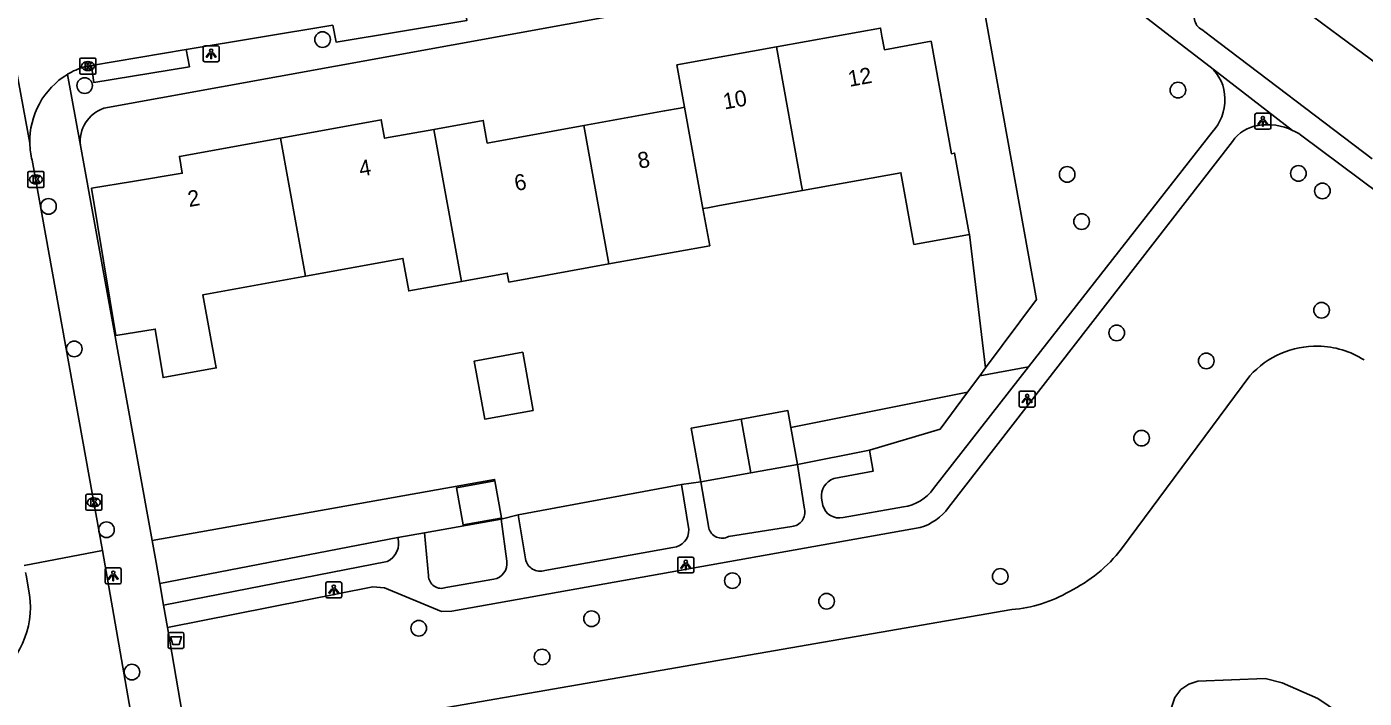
# Model space of a CAD drawing. Extents: x 157793 to 159380, y 380882 to 382313.
# Drawn here: x 158800.5 to 158884.3, y 381458.6 to 381500.6 of the extents above; entities that cross this region are included whole.
import ezdxf

# ---------------------------------------------------------------- set-up
doc = ezdxf.new("R2010")
doc.units = 0
for name, color, linetype in [('IMGEO_Afvalbak', 7, 'Continuous'), ('IMGEO_Boom', 7, 'Continuous'), ('IMGEO_Damwand', 7, 'Continuous'), ('IMGEO_Grasland_overig', 7, 'Continuous'), ('IMGEO_Groenvoorziening', 7, 'Continuous'), ('IMGEO_Hek', 7, 'Continuous'), ('IMGEO_Kolk', 7, 'Continuous'), ('IMGEO_Lichtpunt', 7, 'Continuous'), ('IMGEO_Pand', 7, 'Continuous'), ('IMGEO_Pand_nummerreeks', 7, 'Continuous'), ('IMGEO_Rijbaan_lokaal_open', 7, 'Continuous'), ('IMGEO_Voetpad_halfverhard', 7, 'Continuous'), ('IMGEO_Voetpad_open', 7, 'Continuous'), ('IMGEO_Waterloop', 7, 'Continuous')]:
    doc.layers.add(name, color=color, linetype=linetype)

msp = doc.modelspace()

# ---------------------------------------------------------------- linework, layer by layer
at = {"layer": 'IMGEO_Afvalbak'}
for p, q in [((158809.387, 381461.779), (158809.387, 381462.579)), ((158809.387, 381462.579), (158809.387, 381461.779)), ((158809.487, 381462.679), (158810.277, 381462.679)), ((158810.277, 381462.679), (158809.487, 381462.679)), ((158810.377, 381462.579), (158810.377, 381461.779)), ((158810.377, 381461.779), (158810.377, 381462.579)), ((158810.277, 381461.679), (158809.487, 381461.679)), ((158809.487, 381461.679), (158810.277, 381461.679))]:
    msp.add_line(p, q, dxfattribs=at)
msp.add_lwpolyline([(158809.53, 381462.393), (158810.234, 381462.393), (158810.085, 381461.923), (158809.679, 381461.923), (158809.53, 381462.393)], dxfattribs=at)
for centre, start, end in [((158809.487, 381462.579), 90, 180), ((158809.487, 381462.579), 90, 180), ((158810.277, 381462.579), 0, 90), ((158810.277, 381462.579), 360, 90), ((158809.487, 381461.779), 180, 270), ((158809.487, 381461.779), 180, 270), ((158810.277, 381461.779), 270, 0), ((158810.277, 381461.779), 270, 0)]:
    msp.add_arc(centre, 0.1, start, end, dxfattribs=at)
at = {"layer": 'IMGEO_Boom'}
for centre in [(158819.055, 381499.788), (158804.162, 381496.907), (158872.611, 381496.623), (158865.674, 381491.347), (158880.15, 381491.409), (158881.652, 381490.311), (158801.898, 381489.347), (158866.58, 381488.392), (158881.599, 381482.845), (158868.774, 381481.427), (158803.509, 381480.424), (158874.383, 381479.672), (158870.333, 381474.838), (158805.529, 381469.107), (158861.486, 381466.182), (158844.713, 381465.917), (158850.61, 381464.628), (158835.896, 381463.537), (158825.077, 381462.938), (158832.795, 381461.139), (158807.117, 381460.197)]:
    msp.add_circle(centre, 0.489, dxfattribs=at)
at = {"layer": 'IMGEO_Damwand'}
for points in [[(158869.082, 381467.902), (158877.108, 381478.738)], [(158818.216, 381453.615), (158826.349, 381457.898), (158862.209, 381464.103)]]:
    msp.add_lwpolyline(points, dxfattribs=at)
for centre, radius, start, end in [((158881.31, 381474.935), 5.667, 89.16206, 137.85658), ((158881.266, 381474.964), 5.639, 57.78, 88.71203), ((158861.515, 381473.867), 9.635, 296.50926, 321.74975), ((158861.47, 381472.703), 8.632, 274.90893, 300.22733)]:
    msp.add_arc(centre, radius, start, end, dxfattribs=at)
at = {"layer": 'IMGEO_Grasland_overig'}
for points in [[(158848.377, 381475.498), (158859.429, 381477.708)], [(158859.429, 381477.708), (158857.713, 381475.395), (158853.289, 381474.079)], [(158829.839, 381472.157), (158829.821, 381472.256), (158808.389, 381468.427)], [(158825.434, 381468.906), (158830.227, 381469.773)], [(158830.227, 381469.773), (158830.217, 381469.833)], [(158808.864, 381465.737), (158823.76, 381468.618)]]:
    msp.add_lwpolyline(points, dxfattribs=at)
at = {"layer": 'IMGEO_Groenvoorziening'}
for points in [[(158860.197, 381478.743), (158860.565, 381479.24), (158863.743, 381483.524), (158859.815, 381505.375)], [(158888.398, 381495.795), (158882.73, 381500), (158877.655, 381503.765)], [(158860.197, 381478.743), (158863.26, 381479.299)], [(158859.429, 381477.708), (158860.197, 381478.743)], [(158831.3, 381470.029), (158841.528, 381471.934)]]:
    msp.add_lwpolyline(points, dxfattribs=at)
at = {"layer": 'IMGEO_Hek'}
for points in [[(158859.552, 381487.591), (158860.565, 381479.24)], [(158860.565, 381479.24), (158860.197, 381478.743)], [(158860.197, 381478.743), (158859.429, 381477.708)], [(158859.429, 381477.708), (158857.713, 381475.395), (158853.289, 381474.079)], [(158830.227, 381469.773), (158825.434, 381468.906)], [(158823.76, 381468.618), (158808.864, 381465.737)]]:
    msp.add_lwpolyline(points, dxfattribs=at)
at = {"layer": 'IMGEO_Kolk'}
for p, q in [((158803.866, 381497.699), (158803.866, 381498.551)), ((158803.941, 381498.625), (158804.793, 381498.625)), ((158804.354, 381498.405), (158804.379, 381498.405)), ((158804.867, 381498.551), (158804.867, 381497.699)), ((158804.793, 381497.625), (158803.941, 381497.625)), ((158804.377, 381497.845), (158804.352, 381497.845)), ((158800.609, 381490.603), (158800.609, 381491.455)), ((158800.684, 381491.529), (158801.536, 381491.529)), ((158801.097, 381491.309), (158801.122, 381491.309)), ((158801.61, 381491.455), (158801.61, 381490.603)), ((158801.536, 381490.529), (158800.684, 381490.529)), ((158801.12, 381490.749), (158801.095, 381490.749)), ((158804.236, 381470.396), (158804.236, 381471.248)), ((158804.311, 381471.322), (158805.163, 381471.322)), ((158804.724, 381471.102), (158804.749, 381471.102)), ((158805.237, 381471.248), (158805.237, 381470.396)), ((158805.163, 381470.322), (158804.311, 381470.322)), ((158804.747, 381470.542), (158804.722, 381470.542))]:
    msp.add_line(p, q, dxfattribs=at)
for points in [[(158803.866, 381497.699), (158803.866, 381498.551)], [(158803.941, 381498.625), (158804.793, 381498.625)], [(158804.867, 381498.551), (158804.867, 381497.699)], [(158804.793, 381497.625), (158803.941, 381497.625)], [(158804.187, 381498.325), (158804.31, 381498.325), (158804.31, 381498.174), (158804.44, 381498.325), (158804.604, 381498.325), (158804.458, 381498.174), (158804.611, 381497.925), (158804.459, 381497.925), (158804.374, 381498.089), (158804.31, 381498.022), (158804.31, 381497.925), (158804.187, 381497.925), (158804.187, 381498.325)], [(158800.609, 381490.603), (158800.609, 381491.455)], [(158800.684, 381491.529), (158801.536, 381491.529)], [(158800.93, 381491.229), (158801.053, 381491.229), (158801.053, 381491.078), (158801.183, 381491.229), (158801.347, 381491.229), (158801.201, 381491.078), (158801.354, 381490.829), (158801.202, 381490.829), (158801.117, 381490.993), (158801.053, 381490.926), (158801.053, 381490.829), (158800.93, 381490.829), (158800.93, 381491.229)], [(158801.61, 381491.455), (158801.61, 381490.603)], [(158801.536, 381490.529), (158800.684, 381490.529)], [(158804.236, 381470.396), (158804.236, 381471.248)], [(158804.311, 381471.322), (158805.163, 381471.322)], [(158804.557, 381471.022), (158804.68, 381471.022), (158804.68, 381470.871), (158804.81, 381471.022), (158804.974, 381471.022), (158804.828, 381470.871), (158804.981, 381470.622), (158804.829, 381470.622), (158804.744, 381470.786), (158804.68, 381470.719), (158804.68, 381470.622), (158804.557, 381470.622), (158804.557, 381471.022)], [(158805.237, 381471.248), (158805.237, 381470.396)], [(158805.163, 381470.322), (158804.311, 381470.322)]]:
    msp.add_lwpolyline(points, dxfattribs=at)
for centre, start, end in [((158803.943, 381498.549), 91.55205, 178.44795), ((158803.943, 381498.549), 91.55205, 178.44795), ((158804.791, 381498.549), 1.55205, 88.44795), ((158804.791, 381498.549), 1.55205, 88.44795), ((158803.943, 381497.701), 181.55205, 268.44795), ((158803.943, 381497.701), 181.55205, 268.44795), ((158804.791, 381497.701), 271.55205, 358.44795), ((158804.791, 381497.701), 271.55205, 358.44795), ((158800.686, 381491.453), 91.55205, 178.44795), ((158800.686, 381491.453), 91.55205, 178.44795), ((158801.534, 381491.453), 1.55205, 88.44795), ((158801.534, 381491.453), 1.55205, 88.44795), ((158800.686, 381490.605), 181.55205, 268.44795), ((158800.686, 381490.605), 181.55205, 268.44795), ((158801.534, 381490.605), 271.55205, 358.44795), ((158801.534, 381490.605), 271.55205, 358.44795), ((158804.313, 381471.246), 91.55205, 178.44795), ((158804.313, 381471.246), 91.55205, 178.44795), ((158805.161, 381471.246), 1.55205, 88.44795), ((158805.161, 381471.246), 1.55205, 88.44795), ((158804.313, 381470.398), 181.55205, 268.44795), ((158804.313, 381470.398), 181.55205, 268.44795), ((158805.161, 381470.398), 271.55205, 358.44795), ((158805.161, 381470.398), 271.55205, 358.44795)]:
    msp.add_arc(centre, 0.0765, start, end, dxfattribs=at)
for centre, major_axis, ratio, start_param, end_param in [((158804.353, 381498.125), (-0.387, 0.002), 0.722429, 4.712389, 7.853982), ((158804.378, 381498.125), (-0.39, 0.002), 0.717154, 1.570796, 4.712389), ((158801.096, 381491.029), (-0.387, 0.002), 0.722429, 4.712389, 7.853982), ((158801.121, 381491.029), (-0.39, 0.002), 0.717154, 1.570796, 4.712389), ((158804.723, 381470.822), (-0.387, 0.002), 0.722429, 4.712389, 7.853982), ((158804.748, 381470.822), (-0.39, 0.002), 0.717154, 1.570796, 4.712389)]:
    msp.add_ellipse(centre, major_axis=major_axis, ratio=ratio, start_param=start_param, end_param=end_param, dxfattribs=at)
at = {"layer": 'IMGEO_Lichtpunt'}
for p, q in [((158811.582, 381499.298), (158811.582, 381498.491)), ((158811.582, 381499.298), (158811.582, 381498.491)), ((158812.484, 381499.393), (158811.676, 381499.393)), ((158812.484, 381499.393), (158811.676, 381499.393)), ((158812.578, 381498.491), (158812.578, 381499.298)), ((158812.578, 381498.491), (158812.578, 381499.298)), ((158811.676, 381498.397), (158812.484, 381498.397)), ((158811.676, 381498.397), (158812.484, 381498.397)), ((158877.427, 381495.077), (158877.427, 381494.27)), ((158877.427, 381495.077), (158877.427, 381494.27)), ((158878.329, 381495.172), (158877.521, 381495.172)), ((158878.329, 381495.172), (158877.521, 381495.172)), ((158878.423, 381494.27), (158878.423, 381495.077)), ((158878.423, 381494.27), (158878.423, 381495.077)), ((158877.521, 381494.176), (158878.329, 381494.176)), ((158877.521, 381494.176), (158878.329, 381494.176)), ((158862.668, 381477.686), (158862.668, 381476.879)), ((158862.668, 381477.686), (158862.668, 381476.879)), ((158863.57, 381477.781), (158862.762, 381477.781)), ((158863.57, 381477.781), (158862.762, 381477.781)), ((158863.664, 381476.879), (158863.664, 381477.686)), ((158863.664, 381476.879), (158863.664, 381477.686)), ((158862.762, 381476.785), (158863.57, 381476.785)), ((158862.762, 381476.785), (158863.57, 381476.785)), ((158842.197, 381467.397), (158841.389, 381467.397)), ((158842.197, 381467.397), (158841.389, 381467.397)), ((158805.453, 381466.621), (158805.453, 381465.814)), ((158805.453, 381466.621), (158805.453, 381465.814)), ((158806.355, 381466.716), (158805.547, 381466.716)), ((158806.355, 381466.716), (158805.547, 381466.716)), ((158806.449, 381465.814), (158806.449, 381466.621)), ((158806.449, 381465.814), (158806.449, 381466.621)), ((158841.295, 381467.302), (158841.295, 381466.495)), ((158841.295, 381467.302), (158841.295, 381466.495)), ((158842.291, 381466.495), (158842.291, 381467.302)), ((158842.291, 381466.495), (158842.291, 381467.302)), ((158805.547, 381465.72), (158806.355, 381465.72)), ((158805.547, 381465.72), (158806.355, 381465.72)), ((158819.259, 381465.745), (158819.259, 381464.938)), ((158819.259, 381465.745), (158819.259, 381464.938)), ((158820.161, 381465.84), (158819.353, 381465.84)), ((158820.161, 381465.84), (158819.353, 381465.84)), ((158820.255, 381464.938), (158820.255, 381465.745)), ((158820.255, 381464.938), (158820.255, 381465.745)), ((158841.389, 381466.401), (158842.197, 381466.401)), ((158841.389, 381466.401), (158842.197, 381466.401)), ((158819.353, 381464.844), (158820.161, 381464.844)), ((158819.353, 381464.844), (158820.161, 381464.844))]:
    msp.add_line(p, q, dxfattribs=at)
for points in [[(158811.956, 381498.962), (158811.995, 381498.934), (158811.807, 381498.672), (158811.769, 381498.699), (158811.956, 381498.962)], [(158812.058, 381498.914), (158812.105, 381498.914), (158812.105, 381498.592), (158812.058, 381498.592), (158812.058, 381498.914)], [(158812.168, 381498.934), (158812.206, 381498.961), (158812.393, 381498.699), (158812.354, 381498.671), (158812.168, 381498.934)], [(158877.801, 381494.741), (158877.84, 381494.713), (158877.652, 381494.451), (158877.614, 381494.478), (158877.801, 381494.741)], [(158877.903, 381494.693), (158877.95, 381494.693), (158877.95, 381494.371), (158877.903, 381494.371), (158877.903, 381494.693)], [(158878.013, 381494.713), (158878.051, 381494.74), (158878.238, 381494.478), (158878.199, 381494.45), (158878.013, 381494.713)], [(158863.042, 381477.35), (158863.081, 381477.322), (158862.893, 381477.06), (158862.855, 381477.087), (158863.042, 381477.35)], [(158863.144, 381477.302), (158863.191, 381477.302), (158863.191, 381476.98), (158863.144, 381476.98), (158863.144, 381477.302)], [(158863.254, 381477.322), (158863.292, 381477.349), (158863.479, 381477.087), (158863.44, 381477.059), (158863.254, 381477.322)], [(158841.669, 381466.966), (158841.708, 381466.938), (158841.52, 381466.676), (158841.482, 381466.703), (158841.669, 381466.966)], [(158841.771, 381466.918), (158841.818, 381466.918), (158841.818, 381466.596), (158841.771, 381466.596), (158841.771, 381466.918)], [(158841.881, 381466.938), (158841.919, 381466.965), (158842.106, 381466.703), (158842.067, 381466.675), (158841.881, 381466.938)], [(158805.827, 381466.285), (158805.866, 381466.257), (158805.678, 381465.995), (158805.64, 381466.022), (158805.827, 381466.285)], [(158805.929, 381466.237), (158805.976, 381466.237), (158805.976, 381465.915), (158805.929, 381465.915), (158805.929, 381466.237)], [(158806.039, 381466.257), (158806.077, 381466.284), (158806.264, 381466.022), (158806.225, 381465.994), (158806.039, 381466.257)], [(158819.633, 381465.409), (158819.672, 381465.381), (158819.484, 381465.119), (158819.446, 381465.146), (158819.633, 381465.409)], [(158819.735, 381465.361), (158819.782, 381465.361), (158819.782, 381465.039), (158819.735, 381465.039), (158819.735, 381465.361)], [(158819.845, 381465.381), (158819.883, 381465.408), (158820.07, 381465.146), (158820.031, 381465.118), (158819.845, 381465.381)]]:
    msp.add_lwpolyline(points, dxfattribs=at)
for centre in [(158812.081, 381499.096), (158877.926, 381494.875), (158863.167, 381477.484), (158805.952, 381466.419), (158841.794, 381467.1), (158819.758, 381465.543)]:
    msp.add_circle(centre, 0.0994, dxfattribs=at)
for centre, start, end in [((158811.676, 381499.298), 90, 180), ((158811.676, 381499.298), 90, 180), ((158812.484, 381499.298), 0, 90), ((158812.484, 381499.298), 0, 90), ((158811.676, 381498.491), 180, 270), ((158811.676, 381498.491), 180, 270), ((158812.484, 381498.491), 270, 0), ((158812.484, 381498.491), 270, 360), ((158877.521, 381495.077), 90, 180), ((158877.521, 381495.077), 90, 180), ((158878.329, 381495.077), 0, 90), ((158878.329, 381495.077), 0, 90), ((158877.521, 381494.27), 180, 270), ((158877.521, 381494.27), 180, 270), ((158878.329, 381494.27), 270, 0), ((158878.329, 381494.27), 270, 360), ((158862.762, 381477.686), 90, 180), ((158862.762, 381477.686), 90, 180), ((158863.57, 381477.686), 0, 90), ((158863.57, 381477.686), 0, 90), ((158862.762, 381476.879), 180, 270), ((158862.762, 381476.879), 180, 270), ((158863.57, 381476.879), 270, 0), ((158863.57, 381476.879), 270, 360), ((158841.389, 381467.302), 90, 180), ((158841.389, 381467.302), 90, 180), ((158842.197, 381467.302), 0, 90), ((158842.197, 381467.302), 0, 90), ((158805.547, 381466.621), 90, 180), ((158805.547, 381466.621), 90, 180), ((158806.355, 381466.621), 0, 90), ((158806.355, 381466.621), 0, 90), ((158805.547, 381465.814), 180, 270), ((158805.547, 381465.814), 180, 270), ((158806.355, 381465.814), 270, 0), ((158806.355, 381465.814), 270, 360), ((158819.353, 381465.745), 90, 180), ((158819.353, 381465.745), 90, 180), ((158820.161, 381465.745), 0, 90), ((158820.161, 381465.745), 0, 90), ((158841.389, 381466.495), 180, 270), ((158841.389, 381466.495), 180, 270), ((158842.197, 381466.495), 270, 0), ((158842.197, 381466.495), 270, 360), ((158819.353, 381464.938), 180, 270), ((158819.353, 381464.938), 180, 270), ((158820.161, 381464.938), 270, 0), ((158820.161, 381464.938), 270, 360)]:
    msp.add_arc(centre, 0.0946, start, end, dxfattribs=at)
at = {"layer": 'IMGEO_Pand'}
for points in [[(158849.107, 381490.337), (158855.26, 381491.453), (158856.074, 381486.96), (158859.552, 381487.591), (158859.521, 381487.762), (158858.629, 381492.681), (158858.426, 381492.644), (158857.151, 381499.676), (158854.227, 381499.146), (158854.077, 381500), (158853.988, 381500.508), (158851.182, 381500), (158847.475, 381499.329)], [(158847.475, 381499.329), (158841.244, 381498.201), (158841.724, 381495.55)], [(158847.475, 381499.329), (158849.047, 381490.649), (158849.107, 381490.337)], [(158835.405, 381494.404), (158840.47, 381495.322), (158841.438, 381495.498), (158841.724, 381495.55)], [(158841.724, 381495.55), (158842.873, 381489.207)], [(158826.029, 381494.164), (158822.943, 381493.605), (158822.732, 381494.767), (158816.412, 381493.621)], [(158826.029, 381494.164), (158829.112, 381494.723), (158829.368, 381493.31), (158835.405, 381494.404)], [(158827.751, 381484.648), (158826.029, 381494.164)], [(158835.405, 381494.404), (158836.974, 381485.739)], [(158816.412, 381493.621), (158810.097, 381492.476), (158810.271, 381491.419), (158807.148, 381490.904), (158804.59, 381490.482), (158806.108, 381481.257), (158808.577, 381481.664), (158809.075, 381478.632), (158812.399, 381479.235), (158811.569, 381483.814), (158817.978, 381484.976)], [(158817.978, 381484.976), (158816.412, 381493.621)], [(158842.873, 381489.207), (158843.172, 381489.261), (158843.903, 381489.394), (158849.107, 381490.337)], [(158842.873, 381489.207), (158843.293, 381486.885), (158836.974, 381485.739)], [(158817.978, 381484.976), (158824.087, 381486.083), (158824.456, 381484.051), (158827.751, 381484.648)], [(158836.974, 381485.739), (158830.719, 381484.605), (158830.617, 381485.168), (158827.751, 381484.648)], [(158832.25, 381476.578), (158829.208, 381476.027), (158828.548, 381479.662), (158831.591, 381480.214), (158832.25, 381476.578)], [(158845.258, 381476.033), (158848.185, 381476.564), (158848.377, 381475.498)], [(158842.741, 381472.098), (158842.133, 381475.466), (158845.258, 381476.033)], [(158845.258, 381476.033), (158845.868, 381472.666)], [(158848.791, 381473.197), (158848.377, 381475.498)], [(158845.868, 381472.666), (158842.741, 381472.098)], [(158848.791, 381473.197), (158845.868, 381472.666)], [(158830.217, 381469.833), (158827.856, 381469.405), (158827.435, 381471.721), (158829.839, 381472.157)], [(158830.217, 381469.833), (158830.26, 381469.841), (158829.839, 381472.157)]]:
    msp.add_lwpolyline(points, dxfattribs=at)
at = {"layer": 'IMGEO_Rijbaan_lokaal_open'}
for points in [[(158798.162, 381507.128), (158800.726, 381493.297)], [(158819.707, 381500.694), (158810.524, 381499.156)], [(158804.589, 381498.163), (158810.524, 381499.156)], [(158804.589, 381498.163), (158804.146, 381498.088)], [(158805.281, 381467.806), (158800.871, 381492.228)], [(158805.281, 381467.806), (158800.364, 381466.865)], [(158808.835, 381447.698), (158808.529, 381449.125), (158805.281, 381467.806)], [(158800.713, 381465.037), (158800.501, 381466.252), (158800.461, 381466.429)]]:
    msp.add_lwpolyline(points, dxfattribs=at)
for centre, radius, start, end in [((158805.625, 381493.417), 4.9, 121.16493, 181.40029), ((158805.636, 381493.386), 4.933, 107.5807, 121.08648), ((158805.637, 381493.419), 4.912, 181.42067, 194.02833), ((158795.181, 381464.279), 5.584, 303.8993, 7.80168)]:
    msp.add_arc(centre, radius, start, end, dxfattribs=at)
at = {"layer": 'IMGEO_Voetpad_halfverhard'}
for points in [[(158861.794, 381508.006), (158862.576, 381507.38), (158872.112, 381500), (158874.633, 381498.08)], [(158884.77, 381492.331), (158874.641, 381500), (158874.103, 381500.407)], [(158874.633, 381498.08), (158879.791, 381494.103)], [(158858.243, 381470.494), (158876.032, 381493.413)], [(158874.748, 381493.99), (158863.26, 381479.299)], [(158880.288, 381493.818), (158912.378, 381469.888)], [(158863.26, 381479.299), (158857.308, 381471.687)], [(158853.289, 381474.079), (158848.791, 381473.197)], [(158851.055, 381472.308), (158853.532, 381472.776), (158853.289, 381474.079)], [(158848.791, 381473.197), (158849.23, 381470.403)], [(158842.741, 381472.098), (158841.528, 381471.934)], [(158841.528, 381471.934), (158841.98, 381469.118)], [(158843.233, 381469.211), (158842.741, 381472.098)], [(158850.382, 381470.625), (158850.286, 381471.087)], [(158831.3, 381470.029), (158830.227, 381469.773)], [(158831.763, 381467.274), (158831.3, 381470.029)], [(158855.423, 381470.531), (158851.643, 381469.881)], [(158809.337, 381462.989), (158822.199, 381465.529), (158822.929, 381465.469), (158826.512, 381463.985), (158827.156, 381464.017), (158856.466, 381469.247)], [(158830.227, 381469.773), (158830.582, 381467.128)], [(158848.425, 381469.313), (158844.466, 381468.675)], [(158825.434, 381468.906), (158823.76, 381468.618)], [(158825.689, 381466.232), (158825.434, 381468.906)], [(158840.995, 381468.001), (158832.975, 381466.557)], [(158823.09, 381467.117), (158809.099, 381464.375)], [(158829.777, 381466.009), (158826.78, 381465.489)]]:
    msp.add_lwpolyline(points, dxfattribs=at)
for centre, radius, start, end in [((158874.524, 381501.192), 0.891, 137.88017, 241.80948), ((158872.984, 381496.131), 2.553, 359.06645, 49.77375), ((158872.656, 381495.974), 2.884, 316.51943, 2.27877), ((158877.937, 381492.122), 2.301, 97.78987, 145.87756), ((158878.234, 381490.821), 3.633, 64.62671, 99.65413), ((158878.319, 381490.961), 3.47, 55.43278, 64.9038), ((158851.474, 381471.191), 1.193, 110.58377, 185.00983), ((158855.028, 381473.29), 2.787, 278.14497, 324.89349), ((158848.363, 381470.201), 0.89, 273.98786, 13.11803), ((158851.387, 381470.887), 1.038, 194.63273, 284.28539), ((158855.603, 381472.367), 3.237, 285.46819, 324.64991), ((158840.919, 381469.061), 1.062, 274.09103, 3.09558), ((158844.063, 381469.434), 0.859, 195.03823, 297.97143), ((158822.591, 381468.24), 1.229, 293.96015, 17.93083), ((158829.619, 381466.972), 0.976, 279.31646, 9.22164), ((158832.683, 381467.446), 0.936, 190.61192, 288.17231), ((158826.492, 381466.239), 0.803, 180.48627, 291.00193)]:
    msp.add_arc(centre, radius, start, end, dxfattribs=at)
at = {"layer": 'IMGEO_Voetpad_open'}
for points in [[(158805.36, 381495.485), (158859.815, 381505.375)], [(158827.913, 381502.067), (158828.097, 381500.99), (158819.904, 381499.63), (158819.707, 381500.694)], [(158810.524, 381499.156), (158810.719, 381498.089), (158804.745, 381497.097), (158804.589, 381498.163)], [(158803.089, 381497.61), (158803.897, 381493.159)], [(158808.389, 381468.427), (158803.897, 381493.159)], [(158808.864, 381465.737), (158808.639, 381467.049), (158808.389, 381468.427)], [(158809.099, 381464.375), (158808.864, 381465.737)], [(158809.099, 381464.375), (158809.337, 381462.989)], [(158809.337, 381462.989), (158810.678, 381455.186), (158811.68, 381449.294)]]:
    msp.add_lwpolyline(points, dxfattribs=at)
msp.add_arc((158806.071, 381493.415), 2.189, 108.95611, 186.70601, dxfattribs=at)
at = {"layer": 'IMGEO_Waterloop'}
for points in [[(158877.108, 381478.738), (158869.082, 381467.902)], [(158862.209, 381464.103), (158826.349, 381457.898), (158818.216, 381453.615), (158817.356, 381452.854), (158818.716, 381450.526)], [(158872.82, 381455.965), (158872.324, 381456.441), (158872.096, 381457.026), (158872.074, 381457.6), (158872.417, 381458.595), (158872.795, 381459.112), (158873.281, 381459.449), (158873.864, 381459.632), (158878.061, 381459.785), (158879.14, 381459.528), (158881.368, 381458.534), (158882.662, 381457.667), (158884.888, 381455.944)]]:
    msp.add_lwpolyline(points, dxfattribs=at)
for centre, radius, start, end in [((158881.31, 381474.935), 5.667, 89.16206, 137.85658), ((158881.266, 381474.964), 5.639, 57.78, 88.71203), ((158861.515, 381473.867), 9.635, 296.50926, 321.74975), ((158861.47, 381472.703), 8.632, 274.90893, 300.22733)]:
    msp.add_arc(centre, radius, start, end, dxfattribs=at)

# ---------------------------------------------------------------- texts
at = {"layer": 'IMGEO_Pand_nummerreeks'}
for s, rotation, p in [('12', 10.2618, (158852.048, 381496.824)), ('10', 10.26167, (158844.223, 381495.407)), ('8', 10.27313, (158838.883, 381491.702)), ('4', 10.27731, (158821.429, 381491.197)), ('6', 10.27287, (158831.159, 381490.301)), ('2', 9.83785, (158810.7, 381489.302))]:
    msp.add_text(s, height=1, rotation=rotation, dxfattribs=at).set_placement(p)

doc.saveas('drawing.dxf')
